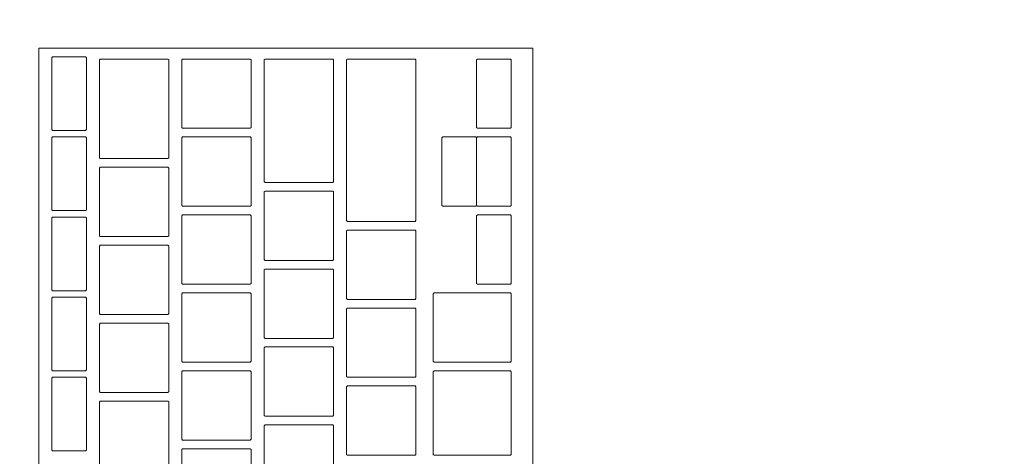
# Model space of a CAD drawing. Header units: metres. Extents: x -3.6 to 90.7, y -11.1 to 18.
# Tile 260 of 656: x 18.986 to 19.213, y 11.995 to 12.095. Entities that reach past the tile are written whole.
import ezdxf

# ---------------------------------------------------------------- set-up
doc = ezdxf.new("R2010")
doc.units = ezdxf.units.M
doc.header["$MEASUREMENT"] = 0
doc.linetypes.add('Wipeout_Contour', pattern=[1, 0, -1])
doc.layers.add('152 - Bemaßung_ Beschriftung.Ausbau', color=7, linetype='Continuous')
doc.layers.add('701 - Einrichtung.Möbel', color=7, linetype='Continuous')
doc.styles.add('ERSTELLTER_STIL_2', font='txt')
doc.dimstyles.new('ERSTELLTER_STIL__3', dxfattribs={"dimtxt": 0.1, "dimasz": 0.0532, "dimexe": 0.18, "dimexo": 0.0625, "dimgap": 0, "dimtad": 1, "dimtih": 1, "dimtoh": 1, "dimzin": 0, "dimdsep": 46, "dimtxsty": 'ERSTELLTER_STIL_2', "dimblk": 'ARROWHEAD_2', "dimblk1": 'ARROWHEAD_2', "dimblk2": 'ARROWHEAD_2', "dimcen": 0.09, "dimse1": 1, "dimse2": 1, "dimclrd": 7, "dimclre": 7, "dimclrt": 7, "dimazin": 0, "dimtfac": 1, "dimtdec": 4, "dimtmove": 0, "dimatfit": 3, "dimfxl": 1, "dimtolj": 1, "dimtzin": 0, "dimarcsym": 0})

# ---------------------------------------------------------------- blocks, each defined once
blk = doc.blocks.new('*D260')
at = {"layer": '152 - Bemaßung_ Beschriftung.Ausbau', "color": 7, "linetype": 'Continuous', "lineweight": 5}
for p, q in [((18.59997, 15.3025), (18.59997, 15.4075)), ((22.05, 15.3025), (22.05, 15.4075)), ((18.62018, 15.39), (18.57977, 15.32)), ((22.07021, 15.39), (22.02979, 15.32)), ((18.59997, 15.355), (22.05, 15.355))]:
    blk.add_line(p, q, dxfattribs=at)
at = {"layer": '152 - Bemaßung_ Beschriftung.Ausbau', "color": 7, "lineweight": 5, "char_height": 0.1, "attachment_point": 7, "style": 'ERSTELLTER_STIL_2'}
for s, insert in [('\\A1;{\\pql;\\fArial|b0|i0|c0|p38;3,45}', (20.11607, 15.375)), ('\\A1;{\\pql;\\fArial|b0|i0|c0|p38;15}', (21.878, 15.375))]:
    blk.add_mtext(s, dxfattribs=dict(at, insert=insert))
blk = doc.blocks.new('ARROWHEAD_2')
at = {"color": 0, "linetype": 'Continuous', "lineweight": 0}
for p, q in [((-0.3781, -0.655), (0.3781, 0.655)), ((0, 0), (-1, 0))]:
    blk.add_line(p, q, dxfattribs=at)

msp = doc.modelspace()

# ---------------------------------------------------------------- wipeouts: each hides what was drawn before it
at = {"color": 254, "linetype": 'Wipeout_Contour', "lineweight": 0, "ltscale": 136.956524}
msp.add_wipeout([(18.59997, 10.68998), (20.79997, 10.68998), (20.79997, 11.48998), (19.39997, 11.48998), (19.39997, 12.68998), (18.59997, 12.68998)], dxfattribs=at).dxf.layer = '701 - Einrichtung.Möbel'

# ---------------------------------------------------------------- next in the draw order: wipeouts: each hides what was drawn before it
at = {"color": 254, "linetype": 'Wipeout_Contour', "lineweight": 0, "ltscale": 89.973546}
msp.add_wipeout([(19.10389, 11.82684), (19.10389, 12.08884), (18.98989, 12.08884), (18.98989, 11.82684)], dxfattribs=at).dxf.layer = '701 - Einrichtung.Möbel'

# ---------------------------------------------------------------- next in the draw order: linework, layer by layer
at = {"layer": '701 - Einrichtung.Möbel', "color": 7, "linetype": 'Continuous', "lineweight": 5, "flags": 128}
msp.add_lwpolyline([(19.10389, 11.82684), (19.10389, 12.08884), (18.98989, 12.08884), (18.98989, 11.82684)], close=True, dxfattribs=at)

# ---------------------------------------------------------------- next in the draw order: wipeouts: each hides what was drawn before it
at = {"color": 254, "linetype": 'Wipeout_Contour', "lineweight": 0, "ltscale": 202.229741}
msp.add_wipeout([(19.00089, 12.07834), (19.00089, 12.08664), (19.00069, 12.08684), (18.99309, 12.08684), (18.99289, 12.08664), (18.99289, 12.07004), (18.99309, 12.06984), (19.00069, 12.06984), (19.00089, 12.07004)], dxfattribs=at).dxf.layer = '701 - Einrichtung.Möbel'
at = {"color": 254, "linetype": 'Wipeout_Contour', "lineweight": 0, "ltscale": 202.330345}
msp.add_wipeout([(19.01989, 12.07484), (19.01989, 12.08614), (19.01969, 12.08634), (19.00409, 12.08634), (19.00389, 12.08614), (19.00389, 12.06354), (19.00409, 12.06334), (19.01969, 12.06334), (19.01989, 12.06354)], dxfattribs=at).dxf.layer = '701 - Einrichtung.Möbel'
at = {"color": 254, "linetype": 'Wipeout_Contour', "lineweight": 0, "ltscale": 202.49109}
msp.add_wipeout([(19.03889, 12.07834), (19.03889, 12.08614), (19.03869, 12.08634), (19.02309, 12.08634), (19.02289, 12.08614), (19.02289, 12.07054), (19.02309, 12.07034), (19.03869, 12.07034), (19.03889, 12.07054)], dxfattribs=at).dxf.layer = '701 - Einrichtung.Möbel'
at = {"color": 254, "linetype": 'Wipeout_Contour', "lineweight": 0, "ltscale": 202.605765}
msp.add_wipeout([(19.05789, 12.07209), (19.05789, 12.08614), (19.05769, 12.08634), (19.04209, 12.08634), (19.04189, 12.08614), (19.04189, 12.05804), (19.04209, 12.05784), (19.05769, 12.05784), (19.05789, 12.05804)], dxfattribs=at).dxf.layer = '701 - Einrichtung.Möbel'
at = {"color": 254, "linetype": 'Wipeout_Contour', "lineweight": 0, "ltscale": 202.728672}
msp.add_wipeout([(19.07689, 12.06759), (19.07689, 12.08614), (19.07669, 12.08634), (19.06109, 12.08634), (19.06089, 12.08614), (19.06089, 12.04904), (19.06109, 12.04884), (19.07669, 12.04884), (19.07689, 12.04904)], dxfattribs=at).dxf.layer = '701 - Einrichtung.Möbel'
at = {"color": 254, "linetype": 'Wipeout_Contour', "lineweight": 0, "ltscale": 202.973735}
msp.add_wipeout([(19.09889, 12.07834), (19.09889, 12.08614), (19.09869, 12.08634), (19.09109, 12.08634), (19.09089, 12.08614), (19.09089, 12.07054), (19.09109, 12.07034), (19.09869, 12.07034), (19.09889, 12.07054)], dxfattribs=at).dxf.layer = '701 - Einrichtung.Möbel'
at = {"color": 254, "linetype": 'Wipeout_Contour', "lineweight": 0, "ltscale": 202.140289}
msp.add_wipeout([(19.00089, 12.05984), (19.00089, 12.06814), (19.00069, 12.06834), (18.99309, 12.06834), (18.99289, 12.06814), (18.99289, 12.05154), (18.99309, 12.05134), (19.00069, 12.05134), (19.00089, 12.05154)], dxfattribs=at).dxf.layer = '701 - Einrichtung.Möbel'
at = {"color": 254, "linetype": 'Wipeout_Contour', "lineweight": 0, "ltscale": 202.404167}
msp.add_wipeout([(19.03889, 12.06034), (19.03889, 12.06814), (19.03869, 12.06834), (19.02309, 12.06834), (19.02289, 12.06814), (19.02289, 12.05254), (19.02309, 12.05234), (19.03869, 12.05234), (19.03889, 12.05254)], dxfattribs=at).dxf.layer = '701 - Einrichtung.Möbel'
at = {"color": 254, "linetype": 'Wipeout_Contour', "lineweight": 0, "ltscale": 202.887019}
msp.add_wipeout([(19.09889, 12.06034), (19.09889, 12.06814), (19.09869, 12.06834), (19.09109, 12.06834), (19.09089, 12.06814), (19.09089, 12.05254), (19.09109, 12.05234), (19.09869, 12.05234), (19.09889, 12.05254)], dxfattribs=at).dxf.layer = '701 - Einrichtung.Möbel'
at = {"color": 254, "linetype": 'Wipeout_Contour', "lineweight": 0, "ltscale": 202.226098}
msp.add_wipeout([(19.01989, 12.05334), (19.01989, 12.06114), (19.01969, 12.06134), (19.00409, 12.06134), (19.00389, 12.06114), (19.00389, 12.04554), (19.00409, 12.04534), (19.01969, 12.04534), (19.01989, 12.04554)], dxfattribs=at).dxf.layer = '701 - Einrichtung.Möbel'
at = {"color": 254, "linetype": 'Wipeout_Contour', "lineweight": 0, "ltscale": 202.488208}
msp.add_wipeout([(19.05789, 12.04784), (19.05789, 12.05564), (19.05769, 12.05584), (19.04209, 12.05584), (19.04189, 12.05564), (19.04189, 12.04004), (19.04209, 12.03984), (19.05769, 12.03984), (19.05789, 12.04004)], dxfattribs=at).dxf.layer = '701 - Einrichtung.Möbel'
at = {"color": 254, "linetype": 'Wipeout_Contour', "lineweight": 0, "ltscale": 202.317336}
msp.add_wipeout([(19.03889, 12.04234), (19.03889, 12.05014), (19.03869, 12.05034), (19.02309, 12.05034), (19.02289, 12.05014), (19.02289, 12.03454), (19.02309, 12.03434), (19.03869, 12.03434), (19.03889, 12.03454)], dxfattribs=at).dxf.layer = '701 - Einrichtung.Möbel'
at = {"color": 254, "linetype": 'Wipeout_Contour', "lineweight": 0, "ltscale": 202.800395}
msp.add_wipeout([(19.09889, 12.04234), (19.09889, 12.05014), (19.09869, 12.05034), (19.09109, 12.05034), (19.09089, 12.05014), (19.09089, 12.03454), (19.09109, 12.03434), (19.09869, 12.03434), (19.09889, 12.03454)], dxfattribs=at).dxf.layer = '701 - Einrichtung.Möbel'
at = {"color": 254, "linetype": 'Wipeout_Contour', "lineweight": 0, "ltscale": 202.050935}
msp.add_wipeout([(19.00089, 12.04134), (19.00089, 12.04964), (19.00069, 12.04984), (18.99309, 12.04984), (18.99289, 12.04964), (18.99289, 12.03304), (18.99309, 12.03284), (19.00069, 12.03284), (19.00089, 12.03304)], dxfattribs=at).dxf.layer = '701 - Einrichtung.Möbel'
at = {"color": 254, "linetype": 'Wipeout_Contour', "lineweight": 0, "ltscale": 202.589267}
msp.add_wipeout([(19.07689, 12.03884), (19.07689, 12.04664), (19.07669, 12.04684), (19.06109, 12.04684), (19.06089, 12.04664), (19.06089, 12.03104), (19.06109, 12.03084), (19.07669, 12.03084), (19.07689, 12.03104)], dxfattribs=at).dxf.layer = '701 - Einrichtung.Möbel'
at = {"color": 254, "linetype": 'Wipeout_Contour', "lineweight": 0, "ltscale": 202.139242}
msp.add_wipeout([(19.01989, 12.03534), (19.01989, 12.04314), (19.01969, 12.04334), (19.00409, 12.04334), (19.00389, 12.04314), (19.00389, 12.02754), (19.00409, 12.02734), (19.01969, 12.02734), (19.01989, 12.02754)], dxfattribs=at).dxf.layer = '701 - Einrichtung.Möbel'
at = {"color": 254, "linetype": 'Wipeout_Contour', "lineweight": 0, "ltscale": 202.401503}
msp.add_wipeout([(19.05789, 12.02984), (19.05789, 12.03764), (19.05769, 12.03784), (19.04209, 12.03784), (19.04189, 12.03764), (19.04189, 12.02204), (19.04209, 12.02184), (19.05769, 12.02184), (19.05789, 12.02204)], dxfattribs=at).dxf.layer = '701 - Einrichtung.Möbel'
at = {"color": 254, "linetype": 'Wipeout_Contour', "lineweight": 0, "ltscale": 202.230597}
msp.add_wipeout([(19.03889, 12.02434), (19.03889, 12.03214), (19.03869, 12.03234), (19.02309, 12.03234), (19.02289, 12.03214), (19.02289, 12.01654), (19.02309, 12.01634), (19.03869, 12.01634), (19.03889, 12.01654)], dxfattribs=at).dxf.layer = '701 - Einrichtung.Möbel'
at = {"color": 254, "linetype": 'Wipeout_Contour', "lineweight": 0, "ltscale": 202.680039}
msp.add_wipeout([(19.09889, 12.02434), (19.09889, 12.03214), (19.09869, 12.03234), (19.08109, 12.03234), (19.08089, 12.03214), (19.08089, 12.01654), (19.08109, 12.01634), (19.09869, 12.01634), (19.09889, 12.01654)], dxfattribs=at).dxf.layer = '701 - Einrichtung.Möbel'
at = {"color": 254, "linetype": 'Wipeout_Contour', "lineweight": 0, "ltscale": 201.961678}
msp.add_wipeout([(19.00089, 12.02284), (19.00089, 12.03114), (19.00069, 12.03134), (18.99309, 12.03134), (18.99289, 12.03114), (18.99289, 12.01454), (18.99309, 12.01434), (19.00069, 12.01434), (19.00089, 12.01454)], dxfattribs=at).dxf.layer = '701 - Einrichtung.Möbel'
at = {"color": 254, "linetype": 'Wipeout_Contour', "lineweight": 0, "ltscale": 202.50267}
msp.add_wipeout([(19.07689, 12.02084), (19.07689, 12.02864), (19.07669, 12.02884), (19.06109, 12.02884), (19.06089, 12.02864), (19.06089, 12.01304), (19.06109, 12.01284), (19.07669, 12.01284), (19.07689, 12.01304)], dxfattribs=at).dxf.layer = '701 - Einrichtung.Möbel'
at = {"color": 254, "linetype": 'Wipeout_Contour', "lineweight": 0, "ltscale": 202.052477}
msp.add_wipeout([(19.01989, 12.01734), (19.01989, 12.02514), (19.01969, 12.02534), (19.00409, 12.02534), (19.00389, 12.02514), (19.00389, 12.00954), (19.00409, 12.00934), (19.01969, 12.00934), (19.01989, 12.00954)], dxfattribs=at).dxf.layer = '701 - Einrichtung.Möbel'
at = {"color": 254, "linetype": 'Wipeout_Contour', "lineweight": 0, "ltscale": 202.314891}
msp.add_wipeout([(19.05789, 12.01184), (19.05789, 12.01964), (19.05769, 12.01984), (19.04209, 12.01984), (19.04189, 12.01964), (19.04189, 12.00404), (19.04209, 12.00384), (19.05769, 12.00384), (19.05789, 12.00404)], dxfattribs=at).dxf.layer = '701 - Einrichtung.Möbel'
at = {"color": 254, "linetype": 'Wipeout_Contour', "lineweight": 0, "ltscale": 202.143952}
msp.add_wipeout([(19.03889, 12.00634), (19.03889, 12.01414), (19.03869, 12.01434), (19.02309, 12.01434), (19.02289, 12.01414), (19.02289, 11.99854), (19.02309, 11.99834), (19.03869, 11.99834), (19.03889, 11.99854)], dxfattribs=at).dxf.layer = '701 - Einrichtung.Möbel'
at = {"color": 254, "linetype": 'Wipeout_Contour', "lineweight": 0, "ltscale": 202.585397}
msp.add_wipeout([(19.09889, 12.00459), (19.09889, 12.01414), (19.09869, 12.01434), (19.08109, 12.01434), (19.08089, 12.01414), (19.08089, 11.99504), (19.08109, 11.99484), (19.09869, 11.99484), (19.09889, 11.99504)], dxfattribs=at).dxf.layer = '701 - Einrichtung.Möbel'
at = {"color": 254, "linetype": 'Wipeout_Contour', "lineweight": 0, "ltscale": 201.87252}
msp.add_wipeout([(19.00089, 12.00434), (19.00089, 12.01264), (19.00069, 12.01284), (18.99309, 12.01284), (18.99289, 12.01264), (18.99289, 11.99604), (18.99309, 11.99584), (19.00069, 11.99584), (19.00089, 11.99604)], dxfattribs=at).dxf.layer = '701 - Einrichtung.Möbel'
at = {"color": 254, "linetype": 'Wipeout_Contour', "lineweight": 0, "ltscale": 202.416166}
msp.add_wipeout([(19.07689, 12.00284), (19.07689, 12.01064), (19.07669, 12.01084), (19.06109, 12.01084), (19.06089, 12.01064), (19.06089, 11.99504), (19.06109, 11.99484), (19.07669, 11.99484), (19.07689, 11.99504)], dxfattribs=at).dxf.layer = '701 - Einrichtung.Möbel'
at = {"color": 254, "linetype": 'Wipeout_Contour', "lineweight": 0, "ltscale": 201.965805}
msp.add_wipeout([(19.01989, 11.99934), (19.01989, 12.00714), (19.01969, 12.00734), (19.00409, 12.00734), (19.00389, 12.00714), (19.00389, 11.99154), (19.00409, 11.99134), (19.01969, 11.99134), (19.01989, 11.99154)], dxfattribs=at).dxf.layer = '701 - Einrichtung.Möbel'
at = {"color": 254, "linetype": 'Wipeout_Contour', "lineweight": 0, "ltscale": 202.228371}
msp.add_wipeout([(19.05789, 11.99384), (19.05789, 12.00164), (19.05769, 12.00184), (19.04209, 12.00184), (19.04189, 12.00164), (19.04189, 11.98604), (19.04209, 11.98584), (19.05769, 11.98584), (19.05789, 11.98604)], dxfattribs=at).dxf.layer = '701 - Einrichtung.Möbel'
at = {"color": 254, "linetype": 'Wipeout_Contour', "lineweight": 0, "ltscale": 202.057398}
msp.add_wipeout([(19.03889, 11.98834), (19.03889, 11.99614), (19.03869, 11.99634), (19.02309, 11.99634), (19.02289, 11.99614), (19.02289, 11.98054), (19.02309, 11.98034), (19.03869, 11.98034), (19.03889, 11.98054)], dxfattribs=at).dxf.layer = '701 - Einrichtung.Möbel'

# ---------------------------------------------------------------- next in the draw order: linework, layer by layer
at = {"layer": '701 - Einrichtung.Möbel', "color": 7, "linetype": 'Continuous', "lineweight": 5, "flags": 128}
for points in [[(19.00089, 12.07834), (19.00089, 12.08664), (19.00069, 12.08684), (18.99309, 12.08684), (18.99289, 12.08664), (18.99289, 12.07004), (18.99309, 12.06984), (19.00069, 12.06984), (19.00089, 12.07004)], [(19.01989, 12.07484), (19.01989, 12.08614), (19.01969, 12.08634), (19.00409, 12.08634), (19.00389, 12.08614), (19.00389, 12.06354), (19.00409, 12.06334), (19.01969, 12.06334), (19.01989, 12.06354)], [(19.03889, 12.07834), (19.03889, 12.08614), (19.03869, 12.08634), (19.02309, 12.08634), (19.02289, 12.08614), (19.02289, 12.07054), (19.02309, 12.07034), (19.03869, 12.07034), (19.03889, 12.07054)], [(19.05789, 12.07209), (19.05789, 12.08614), (19.05769, 12.08634), (19.04209, 12.08634), (19.04189, 12.08614), (19.04189, 12.05804), (19.04209, 12.05784), (19.05769, 12.05784), (19.05789, 12.05804)], [(19.07689, 12.06759), (19.07689, 12.08614), (19.07669, 12.08634), (19.06109, 12.08634), (19.06089, 12.08614), (19.06089, 12.04904), (19.06109, 12.04884), (19.07669, 12.04884), (19.07689, 12.04904)], [(19.09889, 12.07834), (19.09889, 12.08614), (19.09869, 12.08634), (19.09109, 12.08634), (19.09089, 12.08614), (19.09089, 12.07054), (19.09109, 12.07034), (19.09869, 12.07034), (19.09889, 12.07054)], [(19.00089, 12.05984), (19.00089, 12.06814), (19.00069, 12.06834), (18.99309, 12.06834), (18.99289, 12.06814), (18.99289, 12.05154), (18.99309, 12.05134), (19.00069, 12.05134), (19.00089, 12.05154)], [(19.03889, 12.06034), (19.03889, 12.06814), (19.03869, 12.06834), (19.02309, 12.06834), (19.02289, 12.06814), (19.02289, 12.05254), (19.02309, 12.05234), (19.03869, 12.05234), (19.03889, 12.05254)], [(19.09889, 12.06034), (19.09889, 12.06814), (19.09869, 12.06834), (19.09109, 12.06834), (19.09089, 12.06814), (19.09089, 12.05254), (19.09109, 12.05234), (19.09869, 12.05234), (19.09889, 12.05254)], [(19.01989, 12.05334), (19.01989, 12.06114), (19.01969, 12.06134), (19.00409, 12.06134), (19.00389, 12.06114), (19.00389, 12.04554), (19.00409, 12.04534), (19.01969, 12.04534), (19.01989, 12.04554)], [(19.05789, 12.04784), (19.05789, 12.05564), (19.05769, 12.05584), (19.04209, 12.05584), (19.04189, 12.05564), (19.04189, 12.04004), (19.04209, 12.03984), (19.05769, 12.03984), (19.05789, 12.04004)], [(19.03889, 12.04234), (19.03889, 12.05014), (19.03869, 12.05034), (19.02309, 12.05034), (19.02289, 12.05014), (19.02289, 12.03454), (19.02309, 12.03434), (19.03869, 12.03434), (19.03889, 12.03454)], [(19.09889, 12.04234), (19.09889, 12.05014), (19.09869, 12.05034), (19.09109, 12.05034), (19.09089, 12.05014), (19.09089, 12.03454), (19.09109, 12.03434), (19.09869, 12.03434), (19.09889, 12.03454)], [(19.00089, 12.04134), (19.00089, 12.04964), (19.00069, 12.04984), (18.99309, 12.04984), (18.99289, 12.04964), (18.99289, 12.03304), (18.99309, 12.03284), (19.00069, 12.03284), (19.00089, 12.03304)], [(19.07689, 12.03884), (19.07689, 12.04664), (19.07669, 12.04684), (19.06109, 12.04684), (19.06089, 12.04664), (19.06089, 12.03104), (19.06109, 12.03084), (19.07669, 12.03084), (19.07689, 12.03104)], [(19.01989, 12.03534), (19.01989, 12.04314), (19.01969, 12.04334), (19.00409, 12.04334), (19.00389, 12.04314), (19.00389, 12.02754), (19.00409, 12.02734), (19.01969, 12.02734), (19.01989, 12.02754)], [(19.05789, 12.02984), (19.05789, 12.03764), (19.05769, 12.03784), (19.04209, 12.03784), (19.04189, 12.03764), (19.04189, 12.02204), (19.04209, 12.02184), (19.05769, 12.02184), (19.05789, 12.02204)], [(19.03889, 12.02434), (19.03889, 12.03214), (19.03869, 12.03234), (19.02309, 12.03234), (19.02289, 12.03214), (19.02289, 12.01654), (19.02309, 12.01634), (19.03869, 12.01634), (19.03889, 12.01654)], [(19.09889, 12.02434), (19.09889, 12.03214), (19.09869, 12.03234), (19.08109, 12.03234), (19.08089, 12.03214), (19.08089, 12.01654), (19.08109, 12.01634), (19.09869, 12.01634), (19.09889, 12.01654)], [(19.00089, 12.02284), (19.00089, 12.03114), (19.00069, 12.03134), (18.99309, 12.03134), (18.99289, 12.03114), (18.99289, 12.01454), (18.99309, 12.01434), (19.00069, 12.01434), (19.00089, 12.01454)], [(19.07689, 12.02084), (19.07689, 12.02864), (19.07669, 12.02884), (19.06109, 12.02884), (19.06089, 12.02864), (19.06089, 12.01304), (19.06109, 12.01284), (19.07669, 12.01284), (19.07689, 12.01304)], [(19.01989, 12.01734), (19.01989, 12.02514), (19.01969, 12.02534), (19.00409, 12.02534), (19.00389, 12.02514), (19.00389, 12.00954), (19.00409, 12.00934), (19.01969, 12.00934), (19.01989, 12.00954)], [(19.05789, 12.01184), (19.05789, 12.01964), (19.05769, 12.01984), (19.04209, 12.01984), (19.04189, 12.01964), (19.04189, 12.00404), (19.04209, 12.00384), (19.05769, 12.00384), (19.05789, 12.00404)], [(19.03889, 12.00634), (19.03889, 12.01414), (19.03869, 12.01434), (19.02309, 12.01434), (19.02289, 12.01414), (19.02289, 11.99854), (19.02309, 11.99834), (19.03869, 11.99834), (19.03889, 11.99854)], [(19.09889, 12.00459), (19.09889, 12.01414), (19.09869, 12.01434), (19.08109, 12.01434), (19.08089, 12.01414), (19.08089, 11.99504), (19.08109, 11.99484), (19.09869, 11.99484), (19.09889, 11.99504)], [(19.00089, 12.00434), (19.00089, 12.01264), (19.00069, 12.01284), (18.99309, 12.01284), (18.99289, 12.01264), (18.99289, 11.99604), (18.99309, 11.99584), (19.00069, 11.99584), (19.00089, 11.99604)], [(19.07689, 12.00284), (19.07689, 12.01064), (19.07669, 12.01084), (19.06109, 12.01084), (19.06089, 12.01064), (19.06089, 11.99504), (19.06109, 11.99484), (19.07669, 11.99484), (19.07689, 11.99504)], [(19.01989, 11.99934), (19.01989, 12.00714), (19.01969, 12.00734), (19.00409, 12.00734), (19.00389, 12.00714), (19.00389, 11.99154), (19.00409, 11.99134), (19.01969, 11.99134), (19.01989, 11.99154)], [(19.05789, 11.99384), (19.05789, 12.00164), (19.05769, 12.00184), (19.04209, 12.00184), (19.04189, 12.00164), (19.04189, 11.98604), (19.04209, 11.98584), (19.05769, 11.98584), (19.05789, 11.98604)], [(19.03889, 11.98834), (19.03889, 11.99614), (19.03869, 11.99634), (19.02309, 11.99634), (19.02289, 11.99614), (19.02289, 11.98054), (19.02309, 11.98034), (19.03869, 11.98034), (19.03889, 11.98054)]]:
    msp.add_lwpolyline(points, close=True, dxfattribs=at)

# ---------------------------------------------------------------- next in the draw order: wipeouts: each hides what was drawn before it
at = {"color": 254, "linetype": 'Wipeout_Contour', "lineweight": 0, "ltscale": 202.826212}
msp.add_wipeout([(19.09089, 12.06034), (19.09089, 12.06814), (19.09069, 12.06834), (19.08309, 12.06834), (19.08289, 12.06814), (19.08289, 12.05254), (19.08309, 12.05234), (19.09069, 12.05234), (19.09089, 12.05254)], dxfattribs=at).dxf.layer = '701 - Einrichtung.Möbel'

# ---------------------------------------------------------------- next in the draw order: linework, layer by layer
at = {"layer": '701 - Einrichtung.Möbel', "color": 7, "linetype": 'Continuous', "lineweight": 5, "flags": 128}
msp.add_lwpolyline([(19.09089, 12.06034), (19.09089, 12.06814), (19.09069, 12.06834), (19.08309, 12.06834), (19.08289, 12.06814), (19.08289, 12.05254), (19.08309, 12.05234), (19.09069, 12.05234), (19.09089, 12.05254)], close=True, dxfattribs=at)

# ---------------------------------------------------------------- next in the draw order: dimensions: what is measured, and where the dimension line sits
at = {"layer": '152 - Bemaßung_ Beschriftung.Ausbau', "color": 7, "linetype": 'Continuous', "lineweight": 5}
dim = msp.add_linear_dim(base=(22.05, 15.355), p1=(18.59997, 10.74998), p2=(22.05, 10.60999), dimstyle='ERSTELLTER_STIL__3', dxfattribs=at)
dim.commit()
dim.dimension.update_dxf_attribs({"geometry": '*D260', "text_midpoint": (20.24596, 15.425), "dimtype": 160})

doc.saveas('drawing.dxf')
